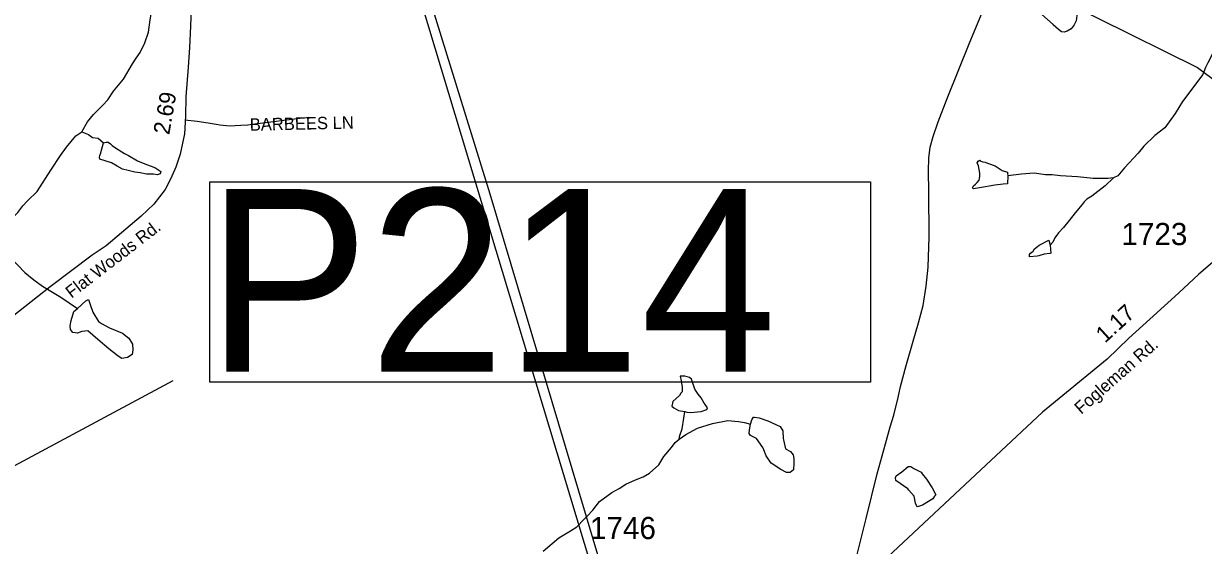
# Model space of a CAD drawing. Extents: x 1950930 to 2061844, y 904556 to 1017002.
# Drawn here: x 2022647 to 2031692, y 925424 to 929421 of the extents above; entities that cross this region are included whole.
import ezdxf

# ---------------------------------------------------------------- set-up
doc = ezdxf.new("R2010")
doc.units = 0
for name, color, linetype in [('Exist Hydrographic Creek Single Shore', 7, 'Continuous'), ('Exist Hydrographic Misc Water Feature', 7, 'Continuous'), ('Exist Road Non-System Type 51', 7, 'Continuous'), ('Exist Road Non-System Type 51 Label', 7, 'Continuous'), ('Exist Road Primary US Structure Standard Bridge CELL', 7, 'Continuous'), ('Exist Road Secondary Structure Pipe Number Label', 7, 'Continuous'), ('Exist Road Secondary Type 51 Attributed', 7, 'Continuous'), ('Exist Road Secondary Type 51 Label', 7, 'Continuous'), ('Exist Road Secondary Type 51 Number Label', 7, 'Continuous'), ('Exist Utilities Electrical Transmission Line', 7, 'Continuous')]:
    doc.layers.add(name, color=color, linetype=linetype)

msp = doc.modelspace()

# ---------------------------------------------------------------- linework, layer by layer
at = {"layer": 'Exist Hydrographic Creek Single Shore'}
for points in [[(2023093.3, 928592.8), (2023137.2, 928669), (2023181.4, 928724.9), (2023253.1, 928796.9), (2023293.3, 928837.1), (2023337, 928905.1), (2023413.1, 928997.1), (2023481.1, 929113.1), (2023510.9, 929157.1), (2023541, 929201.2), (2023577, 929273.3), (2023605, 929357), (2023616.7, 929449.3), (2023632.7, 929539.2), (2023644.7, 929673.2), (2023650.7, 929713.1)], [(2032040.7, 929636.4), (2032014.8, 929588.3), (2031995, 929566.4), (2031974.9, 929532.4), (2031938.9, 929488.2), (2031895, 929412.3), (2031831, 929300.1), (2031783, 929252.2), (2031766.9, 929220), (2031759, 929184.1), (2031727.1, 929120.1), (2031707.1, 929086.1), (2031687.3, 929032), (2031531.3, 928823.9), (2031475.3, 928731.9), (2031395.3, 928623.9), (2031319.5, 928563.8), (2031235.5, 928483.8), (2031191.4, 928427.9), (2031087.7, 928315.9), (2031035.6, 928255.6), (2031003.7, 928239.5)], [(2022323.8, 927750.2), (2022357.7, 927774.5), (2022373.9, 927810.2), (2022421.8, 927842.4), (2022527.7, 927898.6), (2022603.7, 927974.5), (2022641.6, 928026.5), (2022675.8, 928062.6), (2022751.8, 928134.5), (2022855.6, 928298.8), (2022929.4, 928410.8), (2022975.4, 928474.8), (2023047.4, 928560.9), (2023093.3, 928592.8)], [(2031003.7, 928239.5), (2030961.6, 928235.8), (2030847.8, 928235.5), (2030725.6, 928247.6), (2030597.5, 928255.5), (2030533.6, 928263.4), (2030481.5, 928263.5), (2030393.4, 928275.4), (2030297.5, 928267.3), (2030193.5, 928255.3)], [(2031003.7, 928239.5), (2030939.8, 928179.5), (2030837.7, 928099.6), (2030797.9, 928075.4), (2030777.8, 928055.5), (2030761.6, 928035.5), (2030709.7, 927971.6), (2030661.9, 927913.5), (2030619.8, 927859.6), (2030581.9, 927819.3), (2030553.8, 927779.6), (2030538.1, 927747.4), (2030517.9, 927723.5)], [(2026631.3, 925381.1), (2026751.2, 925481), (2026839.3, 925536.9)]]:
    msp.add_lwpolyline(points, dxfattribs=at)
at = {"layer": 'Exist Hydrographic Misc Water Feature'}
for points in [[(2030728.8, 929543.4), (2030721, 929483.5), (2030716.9, 929443.6), (2030700.8, 929411.4), (2030676.9, 929381.4), (2030647, 929363.6), (2030624.8, 929355.6), (2030602.9, 929359.6), (2030580.9, 929375.5), (2030541, 929413.4), (2030540.7, 929415.4), (2030452.7, 929491.4), (2030444.9, 929511.2), (2030448.7, 929535.4), (2030465, 929559.4), (2030488.8, 929567.4), (2030528.7, 929579.4), (2030572.9, 929587.3), (2030580.7, 929587.5), (2030636.9, 929587.6), (2030708.6, 929599.6), (2030720.9, 929559.7), (2030728.8, 929543.4)], [(2023093.3, 928592.8), (2023143.4, 928572.7), (2023175.4, 928548.8), (2023219.3, 928544.9), (2023259.3, 928509)], [(2023259.3, 928509), (2023279.4, 928512.8), (2023295.5, 928512.8), (2023313.6, 928501), (2023325.5, 928488.9), (2023351.3, 928469), (2023419.4, 928426.9), (2023451.5, 928411.1), (2023519.6, 928371), (2023589.6, 928343), (2023653.4, 928319.4), (2023683.5, 928299.4), (2023697.7, 928287.3), (2023693.4, 928271.3), (2023671.6, 928263.2), (2023643.5, 928267), (2023619.6, 928269.2), (2023587.7, 928267.2), (2023539.7, 928279), (2023499.4, 928283.2), (2023449.5, 928295), (2023405.4, 928307.1), (2023363.5, 928329), (2023319.4, 928355.1), (2023231.4, 928382.9), (2023229.4, 928397), (2023231.3, 928410.8), (2023235.5, 928422.8), (2023243.4, 928452.9), (2023259.3, 928509)], [(2030193.5, 928255.3), (2030189.6, 928195.3), (2030157.7, 928191.1), (2030093.6, 928183.2), (2030049.8, 928177.2), (2030021.8, 928171.2), (2029929.6, 928155.1), (2029921.5, 928163.1), (2029929.7, 928179), (2029945.7, 928191.2), (2029957.5, 928203.1), (2029973.6, 928223.1), (2029977.5, 928250.9), (2029977.7, 928275.2), (2029973.7, 928303.2), (2029967.7, 928331.2), (2029957.7, 928355), (2029965.5, 928367), (2029977.4, 928375), (2029985.5, 928366.9), (2030001.5, 928363), (2030017.5, 928359), (2030037.6, 928351.1), (2030045.5, 928349.3), (2030095.6, 928331.2), (2030149.7, 928295.3), (2030189.5, 928283.3), (2030189.7, 928275.1), (2030193.5, 928255.3)], [(2022323.8, 927750.2), (2022368, 927746.4), (2022431.9, 927726.3), (2022504, 927674.3), (2022600, 927574.5), (2022655.9, 927514.6), (2022726, 927458.7), (2022792.2, 927410.8), (2022932.3, 927326.8), (2023060.1, 927238.8)], [(2030517.9, 927723.5), (2030521.9, 927663.4), (2030513.9, 927659.3), (2030469.9, 927655.3), (2030429.9, 927643.3), (2030418, 927639.3), (2030357.9, 927635.3), (2030357.9, 927651.4), (2030366, 927663.3), (2030388, 927679.3), (2030397.8, 927695.2), (2030419.9, 927713.4), (2030433.9, 927723.3), (2030507.9, 927763.4), (2030517.9, 927723.5)], [(2023060.1, 927238.8), (2023124.3, 927298.9), (2023144.2, 927307), (2023158.2, 927270.9), (2023176.3, 927210.8), (2023220.1, 927139), (2023244.4, 927124.8), (2023306.4, 927091), (2023404.4, 927050.9), (2023452.4, 927011.2), (2023480.4, 926967), (2023484.4, 926922.9), (2023478.4, 926886.9), (2023444.4, 926863), (2023400.3, 926855.1), (2023372.5, 926875), (2023300.5, 926931), (2023216.3, 927001), (2023140.2, 927066.9), (2023092.2, 927062.9), (2023060.4, 927050.8), (2023024.4, 927054.8), (2023006.2, 927078.8), (2023004.2, 927106.8), (2023012.2, 927146.6), (2023032.3, 927214.8), (2023060.1, 927238.8)], [(2027716.7, 926449.8), (2027732.7, 926445.5), (2027760.8, 926441.7), (2027840.7, 926449.8), (2027884.7, 926465.7), (2027890.8, 926477.7), (2027880.7, 926493.7), (2027864.7, 926513.7), (2027840.6, 926553.6), (2027818.5, 926581.6), (2027792.7, 926621.8), (2027768.4, 926697.8), (2027752.6, 926709.6), (2027716.4, 926721.5), (2027680.6, 926721.6), (2027688.4, 926685.7), (2027696.6, 926637.6), (2027696.5, 926601.5), (2027684.4, 926589.6), (2027674.6, 926573.7), (2027624.7, 926525.5), (2027616.7, 926489.6), (2027630.6, 926477.5), (2027668.6, 926457.7), (2027716.7, 926449.8)], [(2027672.9, 926237.7), (2027676.8, 926265.5), (2027696.9, 926317.6), (2027708.7, 926397.8), (2027716.7, 926449.8)], [(2027672.9, 926237.7), (2027724.8, 926273.7), (2027812.8, 926321.8), (2027928.7, 926357.8), (2028044.7, 926382), (2028128.9, 926374), (2028174.7, 926365.8), (2028218.7, 926354.1)], [(2028218.7, 926354.1), (2028228.6, 926386), (2028242.8, 926406.1), (2028250.6, 926405.9), (2028286.7, 926401.9), (2028352.8, 926377.9), (2028446.7, 926333.9), (2028466.7, 926302), (2028470.7, 926242.2), (2028472.9, 926234), (2028486.8, 926164.1), (2028526.7, 926142.3), (2028546.9, 926118.2), (2028552.9, 926090.2), (2028550.8, 926054.2), (2028549.1, 926002), (2028523.1, 925982.2), (2028494.9, 925982.1), (2028453, 926006), (2028378.9, 926054.1), (2028339, 926110.1), (2028321, 926156.1), (2028314.8, 926173.9), (2028266.9, 926241.8), (2028218.9, 926265.8), (2028208.7, 926281.8), (2028210.9, 926309.9), (2028218.7, 926354.1)], [(2026839.3, 925536.9), (2026887.2, 925565.2), (2026943.2, 925625), (2026967.3, 925649.1), (2027011.2, 925693.2), (2027063.2, 925761.4), (2027157.1, 925829.3), (2027212.9, 925861.3), (2027265.1, 925893.4), (2027338.9, 925925.3), (2027396.9, 925949.4), (2027445, 925977.6), (2027516.9, 926041.4), (2027555, 926105.6), (2027612.8, 926173.7), (2027640.9, 926211.5), (2027672.9, 926237.7)], [(2029379.1, 925988.8), (2029428.8, 926028.8), (2029448.8, 926028.7), (2029473.1, 926012.8), (2029527, 925984.8), (2029534.9, 925972.8), (2029568.9, 925932.7), (2029613.1, 925864.8), (2029641.2, 925812.7), (2029631.1, 925800.8), (2029616.9, 925780.8), (2029537.2, 925732.8), (2029501.2, 925720.8), (2029493.1, 925728.8), (2029485, 925748.7), (2029474.9, 925800.8), (2029432.9, 925846.6), (2029424.9, 925856.6), (2029335, 925920.5), (2029330.9, 925942.5), (2029337.1, 925956.5), (2029379.1, 925988.8)]]:
    msp.add_lwpolyline(points, dxfattribs=at)
at = {"layer": 'Exist Road Non-System Type 51'}
msp.add_lwpolyline([(2023883.9, 928684.9), (2023976.2, 928673.9), (2024062.4, 928661.1), (2024123.4, 928651.2), (2024151.9, 928646), (2024202.5, 928641.9), (2024231, 928639.1), (2024269.4, 928640.2), (2024311.2, 928643.7), (2024367.1, 928647.2), (2024419.5, 928653), (2024784.6, 928699.8), (2024814.6, 928702.8), (2024828.6, 928704.8)], dxfattribs=at)
at = {"layer": 'Exist Road Secondary Structure Pipe Number Label'}
msp.add_lwpolyline([(2024075.7, 928210.6), (2029140.2, 928210.6), (2029140.2, 926675.2), (2024075.7, 926675.2)], close=True, dxfattribs=at)
msp.add_lwpolyline([(2020873, 924110.8), (2021563.3, 925491.4), (2023793.5, 926686.2)], dxfattribs=at)
at = {"layer": 'Exist Road Secondary Type 51 Attributed'}
for points in [[(2023935.5, 929672.3), (2023927.2, 929401.1), (2023919.6, 929238.5), (2023909, 929086.6), (2023890, 928861), (2023888.5, 928713.6), (2023879.4, 928576.8), (2023847.8, 928422.2), (2023814.8, 928322.3), (2023772.3, 928229.6), (2023732.9, 928150.6), (2023644.2, 928037.3), (2023548.3, 927945.2), (2023280.2, 927719.7), (2023172.7, 927647.7), (2022850.1, 927403.8), (2022459.1, 927099.2)], [(2029027.7, 925313.1), (2029107.5, 925631.1), (2029191.3, 925971.3), (2029255.1, 926201.4), (2029290.3, 926332.7), (2029317.8, 926421.9), (2029351.8, 926556.1), (2029370.8, 926641.4), (2029412.1, 926801.8), (2029465.7, 926988.3), (2029506.7, 927129.6), (2029544.6, 927261.8), (2029567.4, 927409.2), (2029582.2, 927556.9), (2029589, 927787.9), (2029586.8, 928133.5), (2029585.2, 928293.1), (2029586, 928389.6), (2029598.1, 928474.6), (2029619.4, 928556.7), (2029657.3, 928669.1), (2029727.2, 928848.4), (2029901.6, 929279.1), (2030063.4, 929666.6)], [(2033729.6, 928964.4), (2033589.5, 928920.1), (2033502.4, 928887), (2033318.7, 928824.7), (2033192.7, 928774.5), (2033095.6, 928735.9), (2032999.6, 928679.9), (2032951.7, 928643.9), (2032881.7, 928579.7), (2032773.9, 928491.7), (2032653.8, 928383.5), (2032622.8, 928358), (2032541.9, 928291.4), (2032386.1, 928147.4), (2031796.3, 927621.1), (2031656.3, 927500.9), (2031500.5, 927356.7), (2031280.5, 927156.6), (2031120.7, 927010.5), (2030954.7, 926850.5), (2030459.2, 926444), (2029036.1, 925114.1), (2028969.3, 925087.5)]]:
    msp.add_lwpolyline(points, dxfattribs=at)
at = {"layer": 'Exist Utilities Electrical Transmission Line'}
for points in [[(2024156.2, 934400.5), (2024807.3, 932455), (2024911.6, 932110.9), (2025484.7, 930281.2), (2026993.6, 925280.4)], [(2024250.2, 934332.6), (2024871.4, 932478.9), (2026221.9, 928117.6), (2027062.2, 925303)], [(2030108.9, 929850.6), (2030119.1, 929844.1), (2031647.5, 929084.9), (2032622.8, 928358)]]:
    msp.add_lwpolyline(points, dxfattribs=at)

# ---------------------------------------------------------------- texts
at = {"layer": 'Exist Road Non-System Type 51 Label'}
msp.add_text('  BARBEES LN', height=95, rotation=1.20764, dxfattribs=at).set_placement((2024310.8, 928598.9))
at = {"layer": 'Exist Road Primary US Structure Standard Bridge CELL'}
for s, rotation, p in [('2.69', 80.10909, (2023763.1, 928565.2)), ('1.17', 42.43079, (2030937.4, 926969.4))]:
    msp.add_text(s, height=125, rotation=rotation, dxfattribs=at).set_placement(p)
at = {"layer": 'Exist Road Secondary Structure Pipe Number Label'}
msp.add_text('P214', height=1400, dxfattribs=at).set_placement((2024047.2, 926754.3))
at = {"layer": 'Exist Road Secondary Type 51 Label'}
for s, rotation, p in [('Flat Woods Rd.', 37.56526, (2023014.1, 927313.2)), ('Fogleman Rd.', 41.29606, (2030754.5, 926424.2))]:
    msp.add_text(s, height=95, rotation=rotation, dxfattribs=at).set_placement(p)
at = {"layer": 'Exist Road Secondary Type 51 Number Label'}
for s, p in [('1723', (2031063.2, 927724.5)), ('1746', (2026988.7, 925472.2))]:
    msp.add_text(s, height=170, dxfattribs=at).set_placement(p)

doc.saveas('drawing.dxf')
